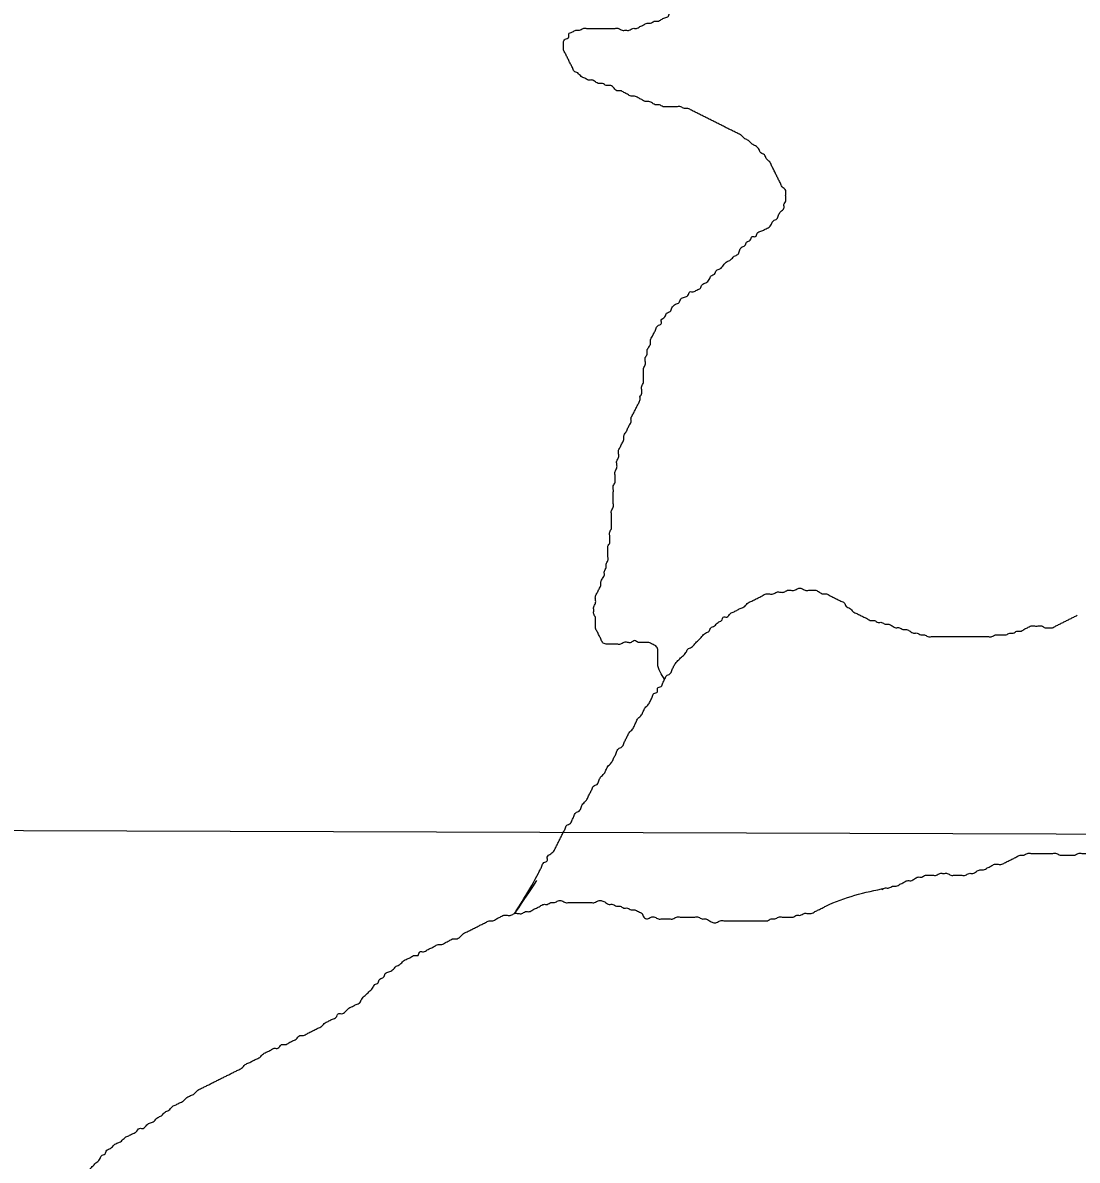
# Model space of a CAD drawing. Extents: x 813775 to 1157140, y 1757555 to 1979907.
# Drawn here: x 1004786 to 1006402, y 1864329 to 1866072 of the extents above; entities that cross this region are included whole.
import ezdxf

# ---------------------------------------------------------------- set-up
doc = ezdxf.new("R2010")
doc.units = 0
for name, color, linetype in [('Level 35', 7, 'Continuous'), ('Level 5', 7, 'Continuous'), ('Level 9', 7, 'Continuous')]:
    doc.layers.add(name, color=color, linetype=linetype)

msp = doc.modelspace()

# ---------------------------------------------------------------- linework, layer by layer
at = {"layer": 'Level 35'}
for points in [[(1005865.2, 1865910.8), (1005859.7, 1865913.6), (1005854.3, 1865916.3), (1005848.8, 1865919), (1005843.4, 1865921.8), (1005837.9, 1865924.5), (1005832.5, 1865927.2), (1005827, 1865929.9), (1005821.6, 1865932.7), (1005816.1, 1865935.4), (1005810.7, 1865938.1), (1005805.2, 1865940.8), (1005799.8, 1865940.8), (1005794.3, 1865943.6), (1005788.9, 1865943.6), (1005783.4, 1865943.6), (1005778, 1865943.6), (1005772.5, 1865943.6), (1005767.1, 1865943.6), (1005761.6, 1865946.3), (1005756.2, 1865946.3), (1005750.7, 1865949), (1005745.3, 1865951.7), (1005739.8, 1865951.7), (1005734.4, 1865954.5), (1005728.9, 1865957.2), (1005723.5, 1865959.9), (1005718, 1865959.9), (1005712.6, 1865962.7), (1005707.1, 1865965.4), (1005701.7, 1865968.1), (1005696.2, 1865968.1), (1005690.8, 1865973.6), (1005685.3, 1865976.3), (1005679.8, 1865976.3), (1005674.4, 1865979), (1005668.9, 1865979), (1005663.5, 1865981.7), (1005658, 1865984.5), (1005652.6, 1865984.5), (1005647.1, 1865987.2), (1005641.7, 1865989.9), (1005636.2, 1865995.4), (1005630.8, 1865998.1), (1005628.1, 1866003.6), (1005625.3, 1866009), (1005622.6, 1866014.5), (1005619.9, 1866019.9), (1005617.2, 1866025.4), (1005614.4, 1866030.8), (1005614.4, 1866036.3), (1005614.4, 1866041.7), (1005617.2, 1866047.2), (1005622.6, 1866049.9), (1005622.6, 1866055.4), (1005628.1, 1866058.1), (1005633.5, 1866060.8), (1005639, 1866060.8), (1005644.4, 1866063.6), (1005649.9, 1866063.6), (1005655.3, 1866063.6), (1005660.8, 1866063.6), (1005666.2, 1866063.6), (1005671.7, 1866063.6), (1005677.1, 1866063.6), (1005682.6, 1866063.6), (1005688, 1866063.6), (1005693.5, 1866063.6), (1005698.9, 1866063.6), (1005704.4, 1866060.8), (1005709.8, 1866060.8), (1005715.3, 1866060.8), (1005720.7, 1866063.6), (1005726.2, 1866063.6), (1005731.6, 1866066.3), (1005737.1, 1866069), (1005742.5, 1866071.7), (1005748, 1866071.7), (1005753.4, 1866074.5), (1005758.9, 1866074.5), (1005764.3, 1866077.2), (1005769.8, 1866079.9), (1005775.2, 1866082.6), (1005778, 1866088.1), (1005783.4, 1866088.1), (1005788.9, 1866090.8), (1005794.3, 1866093.6), (1005799.8, 1866096.3), (1005805.2, 1866099), (1005810.7, 1866101.7), (1005816.1, 1866107.2)], [(1005731.6, 1865499.1), (1005734.4, 1865504.5), (1005734.4, 1865510), (1005734.4, 1865515.4), (1005737.1, 1865520.9), (1005737.1, 1865526.3), (1005737.1, 1865531.8), (1005737.1, 1865537.2), (1005737.1, 1865542.7), (1005739.8, 1865548.1), (1005739.8, 1865553.6), (1005739.8, 1865559.1), (1005742.5, 1865564.5), (1005742.5, 1865570), (1005745.3, 1865575.4), (1005748, 1865580.9), (1005748, 1865586.3), (1005750.7, 1865591.8), (1005753.4, 1865597.2), (1005756.2, 1865602.7), (1005758.9, 1865608.1), (1005764.3, 1865610.9), (1005764.3, 1865616.3), (1005769.8, 1865621.8), (1005772.5, 1865627.2), (1005778, 1865630), (1005780.7, 1865635.4), (1005786.1, 1865640.9), (1005791.6, 1865643.6), (1005794.3, 1865649), (1005799.8, 1865651.8), (1005805.2, 1865654.5), (1005808, 1865660), (1005813.4, 1865660), (1005818.9, 1865662.7), (1005824.3, 1865665.4), (1005827, 1865670.9), (1005832.5, 1865673.6), (1005837.9, 1865679), (1005840.7, 1865684.5), (1005846.1, 1865687.2), (1005848.8, 1865692.7), (1005854.3, 1865695.4), (1005859.7, 1865700.9), (1005865.2, 1865706.3), (1005870.6, 1865709), (1005876.1, 1865714.5), (1005881.5, 1865717.2), (1005884.3, 1865722.7), (1005887, 1865728.1), (1005892.5, 1865730.9), (1005895.2, 1865736.3), (1005900.6, 1865739), (1005903.4, 1865744.5), (1005908.8, 1865744.5), (1005911.5, 1865749.9), (1005917, 1865752.7), (1005922.4, 1865755.4), (1005927.9, 1865758.1), (1005933.3, 1865763.6), (1005936.1, 1865769), (1005941.5, 1865771.8), (1005944.2, 1865777.2), (1005947, 1865782.7), (1005952.4, 1865788.1), (1005952.4, 1865793.6), (1005955.1, 1865799), (1005955.1, 1865804.5), (1005955.1, 1865809.9), (1005955.1, 1865815.4), (1005949.7, 1865820.9), (1005947, 1865826.3), (1005944.2, 1865831.8), (1005941.5, 1865837.2), (1005938.8, 1865842.7), (1005936.1, 1865848.1), (1005933.3, 1865853.6), (1005930.6, 1865859), (1005925.2, 1865864.5), (1005922.4, 1865869.9), (1005917, 1865872.7), (1005914.3, 1865878.1), (1005908.8, 1865883.6), (1005903.4, 1865886.3), (1005897.9, 1865891.8), (1005892.5, 1865894.5), (1005887, 1865899.9), (1005881.5, 1865902.7), (1005876.1, 1865905.4), (1005870.6, 1865908.1), (1005865.2, 1865910.8)], [(1005769.5, 1865066.2), (1005758.9, 1865090), (1005758.9, 1865095.5), (1005758.9, 1865100.9), (1005758.9, 1865106.4), (1005758.9, 1865111.8), (1005756.2, 1865117.3), (1005750.7, 1865120), (1005745.3, 1865122.7), (1005739.8, 1865122.7), (1005734.4, 1865122.7), (1005728.9, 1865122.7), (1005723.5, 1865125.5), (1005718, 1865122.7), (1005712.6, 1865122.7), (1005707.1, 1865122.7), (1005701.7, 1865120), (1005696.2, 1865120), (1005690.8, 1865120), (1005685.3, 1865120), (1005679.8, 1865120), (1005674.4, 1865122.7), (1005671.7, 1865128.2), (1005668.9, 1865133.6), (1005666.2, 1865139.1), (1005663.5, 1865144.5), (1005663.5, 1865150), (1005663.5, 1865155.5), (1005663.5, 1865160.9), (1005660.8, 1865166.4), (1005660.8, 1865171.8), (1005660.8, 1865177.3), (1005663.5, 1865182.7), (1005663.5, 1865188.2), (1005663.5, 1865193.6), (1005666.2, 1865199.1), (1005668.9, 1865204.5), (1005671.7, 1865210), (1005671.7, 1865215.4), (1005674.4, 1865220.9), (1005677.1, 1865226.4), (1005677.1, 1865231.8), (1005679.8, 1865237.3), (1005679.8, 1865242.7), (1005682.6, 1865248.2), (1005682.6, 1865253.6), (1005682.6, 1865259.1), (1005682.6, 1865264.5), (1005682.6, 1865270), (1005685.3, 1865275.4), (1005685.3, 1865280.9), (1005685.3, 1865286.4), (1005685.3, 1865291.8), (1005688, 1865297.3), (1005688, 1865302.7), (1005688, 1865308.2), (1005688, 1865313.6), (1005688, 1865319.1), (1005688, 1865324.5), (1005690.8, 1865330), (1005690.8, 1865335.4), (1005690.8, 1865340.9), (1005690.8, 1865346.3), (1005690.8, 1865351.8), (1005690.8, 1865357.3), (1005690.8, 1865362.7), (1005693.5, 1865368.2), (1005693.5, 1865373.6), (1005693.5, 1865379.1), (1005693.5, 1865384.5), (1005696.2, 1865390), (1005696.2, 1865395.4), (1005696.2, 1865400.9), (1005698.9, 1865406.3), (1005698.9, 1865411.8), (1005698.9, 1865417.2), (1005701.7, 1865422.7), (1005704.4, 1865428.2), (1005707.1, 1865433.6), (1005707.1, 1865439.1), (1005709.8, 1865444.5), (1005712.6, 1865450), (1005715.3, 1865455.4), (1005718, 1865460.9), (1005718, 1865466.3), (1005720.7, 1865471.8), (1005723.5, 1865477.2), (1005726.2, 1865482.7), (1005728.9, 1865488.2), (1005731.6, 1865493.6), (1005731.6, 1865499.1)], [(1005914, 1865191.6), (1005919.4, 1865194.4), (1005924.9, 1865197.1), (1005930.3, 1865197.1), (1005935.8, 1865197.1), (1005941.2, 1865199.8), (1005946.7, 1865199.8), (1005952.1, 1865199.8), (1005957.6, 1865202.6), (1005963, 1865202.6), (1005968.5, 1865202.6), (1005973.9, 1865205.3), (1005979.4, 1865205.3), (1005984.8, 1865202.6), (1005990.3, 1865202.6), (1005995.7, 1865202.6), (1006001.2, 1865202.6), (1006006.6, 1865199.8), (1006012.1, 1865197.1), (1006017.5, 1865197.1), (1006023, 1865194.4), (1006028.4, 1865191.6), (1006033.9, 1865188.9), (1006039.3, 1865186.2), (1006044.8, 1865183.5), (1006047.5, 1865178), (1006053, 1865175.3), (1006058.4, 1865169.8), (1006063.9, 1865167.1), (1006069.3, 1865164.4), (1006074.8, 1865161.7), (1006080.2, 1865158.9), (1006085.7, 1865156.2), (1006091.1, 1865156.2), (1006096.6, 1865153.5), (1006102, 1865153.5), (1006107.5, 1865150.7), (1006112.9, 1865150.7), (1006118.4, 1865148), (1006123.8, 1865145.3), (1006129.3, 1865145.3), (1006134.7, 1865142.6), (1006140.2, 1865142.6), (1006145.6, 1865139.8), (1006151.1, 1865137.1), (1006156.5, 1865137.1), (1006162, 1865134.4), (1006167.5, 1865134.4), (1006172.9, 1865131.7), (1006178.4, 1865131.7), (1006183.8, 1865131.7), (1006189.3, 1865131.7), (1006194.7, 1865131.7), (1006200.2, 1865131.7), (1006205.6, 1865131.7), (1006211.1, 1865131.7), (1006216.5, 1865131.7), (1006222, 1865131.7), (1006227.4, 1865131.7), (1006232.9, 1865131.7), (1006238.3, 1865131.7), (1006243.8, 1865131.7), (1006249.2, 1865131.7), (1006254.7, 1865131.7), (1006260.1, 1865131.7), (1006265.6, 1865131.7), (1006271, 1865131.7), (1006276.5, 1865134.4), (1006281.9, 1865134.4), (1006287.4, 1865134.4), (1006292.8, 1865134.4), (1006298.3, 1865137.1), (1006303.7, 1865137.1), (1006309.2, 1865139.8), (1006314.6, 1865139.8), (1006320.1, 1865142.6), (1006325.5, 1865145.3), (1006331, 1865148), (1006336.4, 1865148), (1006341.9, 1865148), (1006347.3, 1865148), (1006352.8, 1865145.3), (1006358.3, 1865145.3), (1006363.7, 1865145.3), (1006369.2, 1865148), (1006374.6, 1865150.7), (1006380.1, 1865153.5), (1006385.5, 1865156.2), (1006391, 1865158.9), (1006396.4, 1865161.7), (1006401.9, 1865164.4)], [(1005573.2, 1864758), (1005539.5, 1864707.4), (1005576, 1864769), (1005578.7, 1864774.4), (1005581.4, 1864779.9), (1005584.2, 1864785.3), (1005589.6, 1864788), (1005589.6, 1864793.5), (1005595.1, 1864799), (1005600.5, 1864804.4), (1005603.2, 1864809.9), (1005606, 1864815.3), (1005608.7, 1864820.8), (1005611.4, 1864826.2), (1005614.1, 1864831.7), (1005616.9, 1864837.1), (1005619.6, 1864842.6), (1005625, 1864845.3), (1005627.8, 1864850.8), (1005630.5, 1864856.2), (1005633.2, 1864861.7), (1005638.7, 1864864.4), (1005641.4, 1864869.9), (1005644.1, 1864875.3), (1005649.6, 1864880.8), (1005652.3, 1864886.2), (1005655, 1864891.7), (1005657.7, 1864897.1), (1005660.5, 1864902.6), (1005665.9, 1864905.3), (1005668.6, 1864910.8), (1005671.4, 1864916.2), (1005676.8, 1864921.7), (1005679.6, 1864927.1), (1005682.3, 1864932.6), (1005687.7, 1864938), (1005690.5, 1864943.5), (1005693.2, 1864948.9), (1005695.9, 1864954.4), (1005698.6, 1864959.8), (1005704.1, 1864962.6), (1005706.8, 1864968), (1005709.5, 1864973.5), (1005712.3, 1864978.9), (1005715, 1864984.4), (1005720.4, 1864989.8), (1005723.2, 1864995.3), (1005725.9, 1865000.8), (1005728.6, 1865006.2), (1005734.1, 1865011.7), (1005736.8, 1865017.1), (1005739.5, 1865022.6), (1005745, 1865028), (1005747.7, 1865033.5), (1005750.4, 1865038.9), (1005753.1, 1865044.4), (1005758.6, 1865047.1), (1005758.6, 1865052.6), (1005764, 1865055.3), (1005766.8, 1865060.7), (1005769.5, 1865066.2), (1005772.2, 1865071.7), (1005777.7, 1865074.4), (1005780.4, 1865079.8), (1005783.1, 1865085.3), (1005785.9, 1865090.7), (1005791.3, 1865096.2), (1005796.8, 1865101.7), (1005802.2, 1865107.1), (1005804.9, 1865112.6), (1005810.4, 1865115.3), (1005815.8, 1865120.7), (1005821.3, 1865126.2), (1005826.7, 1865131.7), (1005832.2, 1865137.1), (1005837.6, 1865139.8), (1005840.4, 1865145.3), (1005845.8, 1865148), (1005851.3, 1865153.5), (1005856.7, 1865156.2), (1005859.4, 1865161.7), (1005864.9, 1865161.7), (1005870.4, 1865167.1), (1005875.8, 1865169.8), (1005881.3, 1865172.6), (1005886.7, 1865175.3), (1005892.2, 1865178), (1005897.6, 1865183.5), (1005903.1, 1865186.2), (1005908.5, 1865188.9), (1005914, 1865191.6)]]:
    msp.add_spline(points, degree=3, dxfattribs=at)
at = {"layer": 'Level 5'}
msp.add_lwpolyline([(1004153.6, 1864836.7), (1006528, 1864828.9)], dxfattribs=at)
at = {"layer": 'Level 9'}
for points in [[(1006102.2, 1864743.7), (1006107.8, 1864746.5), (1006113.3, 1864746.5), (1006118.9, 1864749.3), (1006124.5, 1864749.3), (1006130.1, 1864752.1), (1006135.7, 1864754.9), (1006141.2, 1864757.7), (1006146.8, 1864757.7), (1006152.4, 1864760.5), (1006158, 1864763.3), (1006163.6, 1864763.3), (1006169.1, 1864766), (1006174.7, 1864766), (1006180.3, 1864766), (1006185.9, 1864766), (1006191.4, 1864768.8), (1006197, 1864768.8), (1006202.6, 1864768.8), (1006208.2, 1864766), (1006213.8, 1864766), (1006219.3, 1864766), (1006224.9, 1864766), (1006230.5, 1864766), (1006236.1, 1864768.8), (1006241.7, 1864768.8), (1006247.2, 1864771.6), (1006252.8, 1864774.4), (1006258.4, 1864774.4), (1006264, 1864777.2), (1006269.6, 1864780), (1006275.1, 1864782.8), (1006280.7, 1864782.8), (1006286.3, 1864782.8), (1006291.9, 1864785.6), (1006297.5, 1864788.4), (1006303, 1864791.2), (1006308.6, 1864794), (1006314.2, 1864796.8), (1006319.8, 1864796.8), (1006325.4, 1864799.5), (1006330.9, 1864799.5), (1006336.5, 1864799.5), (1006342.1, 1864799.5), (1006347.7, 1864799.5), (1006353.2, 1864799.5), (1006358.8, 1864799.5), (1006364.4, 1864799.5), (1006370, 1864799.5), (1006375.6, 1864796.8), (1006381.1, 1864796.8), (1006386.7, 1864796.8), (1006392.3, 1864796.8), (1006397.9, 1864796.8), (1006403.5, 1864799.5), (1006409, 1864799.5), (1006414.6, 1864799.5), (1006420.2, 1864799.5), (1006425.8, 1864799.5), (1006431.4, 1864802.3), (1006436.9, 1864802.3), (1006442.5, 1864802.3), (1006448.1, 1864802.3), (1006453.7, 1864802.3), (1006459.3, 1864805.1), (1006464.8, 1864805.1), (1006470.4, 1864805.1), (1006476, 1864805.1), (1006481.6, 1864807.9), (1006487.2, 1864807.9), (1006492.7, 1864810.7), (1006498.3, 1864813.5), (1006503.9, 1864816.3), (1006509.5, 1864819.1), (1006515, 1864821.9), (1006520.6, 1864824.7), (1006526.2, 1864827.5), (1006531.8, 1864833), (1006537.4, 1864835.8), (1006542.9, 1864838.6), (1006548.5, 1864841.4), (1006554.1, 1864844.2), (1006559.7, 1864847), (1006565.3, 1864852.6), (1006570.8, 1864855.4), (1006576.4, 1864858.2), (1006582, 1864860.9), (1006587.6, 1864860.9), (1006593.2, 1864863.7), (1006598.7, 1864863.7), (1006604.3, 1864863.7)], [(1005815.7, 1864701.9), (1005821.3, 1864701.9), (1005826.8, 1864699.1), (1005832.4, 1864699.1), (1005838, 1864696.3), (1005843.6, 1864693.5), (1005849.2, 1864693.5), (1005854.7, 1864696.3), (1005860.3, 1864696.3), (1005865.9, 1864696.3), (1005871.5, 1864696.3), (1005877, 1864696.3), (1005882.6, 1864696.3), (1005888.2, 1864696.3), (1005893.8, 1864696.3), (1005899.4, 1864696.3), (1005904.9, 1864696.3), (1005910.5, 1864696.3), (1005916.1, 1864696.3), (1005921.7, 1864696.3), (1005927.3, 1864696.3), (1005932.8, 1864699.1), (1005938.4, 1864699.1), (1005944, 1864701.9), (1005949.6, 1864701.9), (1005955.2, 1864701.9), (1005960.7, 1864701.9), (1005966.3, 1864701.9), (1005971.9, 1864704.6), (1005977.5, 1864704.6), (1005983.1, 1864707.4), (1005988.6, 1864707.4), (1005994.2, 1864707.4), (1005999.8, 1864710.2), (1006005.4, 1864713), (1006011, 1864715.8), (1006016.5, 1864718.6), (1006107.8, 1864746.5)], [(1005324.7, 1864598.6), (1005330.3, 1864601.4), (1005333.1, 1864607), (1005338.6, 1864609.7), (1005341.4, 1864615.3), (1005347, 1864618.1), (1005352.6, 1864620.9), (1005358.2, 1864626.5), (1005363.7, 1864629.3), (1005369.3, 1864634.9), (1005374.9, 1864637.7), (1005380.5, 1864640.5), (1005386.1, 1864643.2), (1005391.6, 1864643.2), (1005394.4, 1864648.8), (1005400, 1864648.8), (1005405.6, 1864651.6), (1005411.2, 1864654.4), (1005416.8, 1864657.2), (1005422.3, 1864660), (1005427.9, 1864660), (1005433.5, 1864662.8), (1005439.1, 1864665.6), (1005444.6, 1864668.4), (1005450.2, 1864668.4), (1005455.8, 1864671.2), (1005461.4, 1864676.7), (1005467, 1864679.5), (1005472.5, 1864682.3), (1005478.1, 1864685.1), (1005483.7, 1864687.9), (1005489.3, 1864690.7), (1005494.9, 1864693.5), (1005500.4, 1864696.3), (1005506, 1864696.3), (1005511.6, 1864699.1), (1005517.2, 1864701.9), (1005522.8, 1864704.6), (1005528.3, 1864704.6), (1005533.9, 1864704.6), (1005539.5, 1864707.4), (1005545.1, 1864707.4), (1005550.7, 1864707.4), (1005556.2, 1864710.2), (1005561.8, 1864710.2), (1005567.4, 1864713), (1005573, 1864715.8), (1005578.6, 1864718.6), (1005584.1, 1864721.4), (1005589.7, 1864721.4), (1005595.3, 1864724.2), (1005600.9, 1864724.2), (1005606.4, 1864727), (1005612, 1864727), (1005617.6, 1864724.2), (1005623.2, 1864724.2), (1005628.8, 1864724.2), (1005634.3, 1864724.2), (1005639.9, 1864724.2), (1005645.5, 1864724.2), (1005651.1, 1864724.2), (1005656.7, 1864724.2), (1005662.2, 1864724.2), (1005667.8, 1864727), (1005673.4, 1864727), (1005679, 1864724.2), (1005684.6, 1864721.4), (1005690.1, 1864721.4), (1005695.7, 1864718.6), (1005701.3, 1864718.6), (1005706.9, 1864715.8), (1005712.5, 1864715.8), (1005718, 1864713), (1005723.6, 1864713), (1005729.2, 1864710.2), (1005734.8, 1864707.4), (1005737.6, 1864701.9), (1005743.1, 1864699.1), (1005748.7, 1864701.9), (1005754.3, 1864701.9), (1005759.9, 1864699.1), (1005765.5, 1864699.1), (1005771, 1864699.1), (1005776.6, 1864699.1), (1005782.2, 1864699.1), (1005787.8, 1864701.9), (1005793.4, 1864701.9), (1005798.9, 1864701.9), (1005804.5, 1864701.9), (1005810.1, 1864701.9), (1005815.7, 1864701.9)], [(1004826.7, 1864268.5), (1004844.9, 1864286), (1004850.4, 1864288.8), (1004856, 1864291.6), (1004861.6, 1864294.4), (1004864.4, 1864299.9), (1004870, 1864302.7), (1004875.6, 1864308.3), (1004881.1, 1864311.1), (1004886.7, 1864313.9), (1004892.3, 1864319.5), (1004897.9, 1864325.1), (1004903.5, 1864330.6), (1004906.2, 1864336.2), (1004911.8, 1864339), (1004914.6, 1864344.6), (1004920.2, 1864347.4), (1004925.8, 1864353), (1004931.3, 1864355.8), (1004936.9, 1864358.6), (1004942.5, 1864364.1), (1004948.1, 1864366.9), (1004953.7, 1864369.7), (1004959.2, 1864372.5), (1004964.8, 1864378.1), (1004970.4, 1864378.1), (1004976, 1864383.7), (1004981.6, 1864386.5), (1004987.1, 1864389.3), (1004992.7, 1864394.8), (1004998.3, 1864397.6), (1005003.9, 1864403.2), (1005009.5, 1864406), (1005015, 1864411.6), (1005020.6, 1864414.4), (1005026.2, 1864417.2), (1005031.8, 1864420), (1005037.4, 1864425.5), (1005042.9, 1864428.3), (1005048.5, 1864431.1), (1005054.1, 1864436.7), (1005059.7, 1864439.5), (1005065.3, 1864442.3), (1005070.8, 1864445.1), (1005076.4, 1864447.9), (1005082, 1864450.7), (1005087.6, 1864453.5), (1005093.2, 1864456.2), (1005098.7, 1864459), (1005104.3, 1864461.8), (1005109.9, 1864464.6), (1005115.5, 1864467.4), (1005121, 1864470.2), (1005126.6, 1864475.8), (1005132.2, 1864478.6), (1005137.8, 1864481.4), (1005143.4, 1864484.2), (1005148.9, 1864486.9), (1005154.5, 1864492.5), (1005160.1, 1864495.3), (1005165.7, 1864498.1), (1005171.3, 1864500.9), (1005176.8, 1864500.9), (1005182.4, 1864506.5), (1005188, 1864506.5), (1005193.6, 1864509.3), (1005199.2, 1864512.1), (1005204.7, 1864514.9), (1005210.3, 1864520.4), (1005215.9, 1864520.4), (1005221.5, 1864523.2), (1005227.1, 1864526), (1005232.6, 1864528.8), (1005238.2, 1864531.6), (1005243.8, 1864534.4), (1005249.4, 1864540), (1005255, 1864542.8), (1005260.5, 1864545.6), (1005266.1, 1864548.3), (1005268.9, 1864553.9), (1005274.5, 1864553.9), (1005280.1, 1864556.7), (1005285.6, 1864562.3), (1005291.2, 1864565.1), (1005296.8, 1864567.9), (1005302.4, 1864570.7), (1005305.2, 1864576.3), (1005310.7, 1864581.8), (1005316.3, 1864587.4), (1005321.9, 1864593), (1005324.7, 1864598.6)]]:
    msp.add_spline(points, degree=3, dxfattribs=at)

doc.saveas('drawing.dxf')
